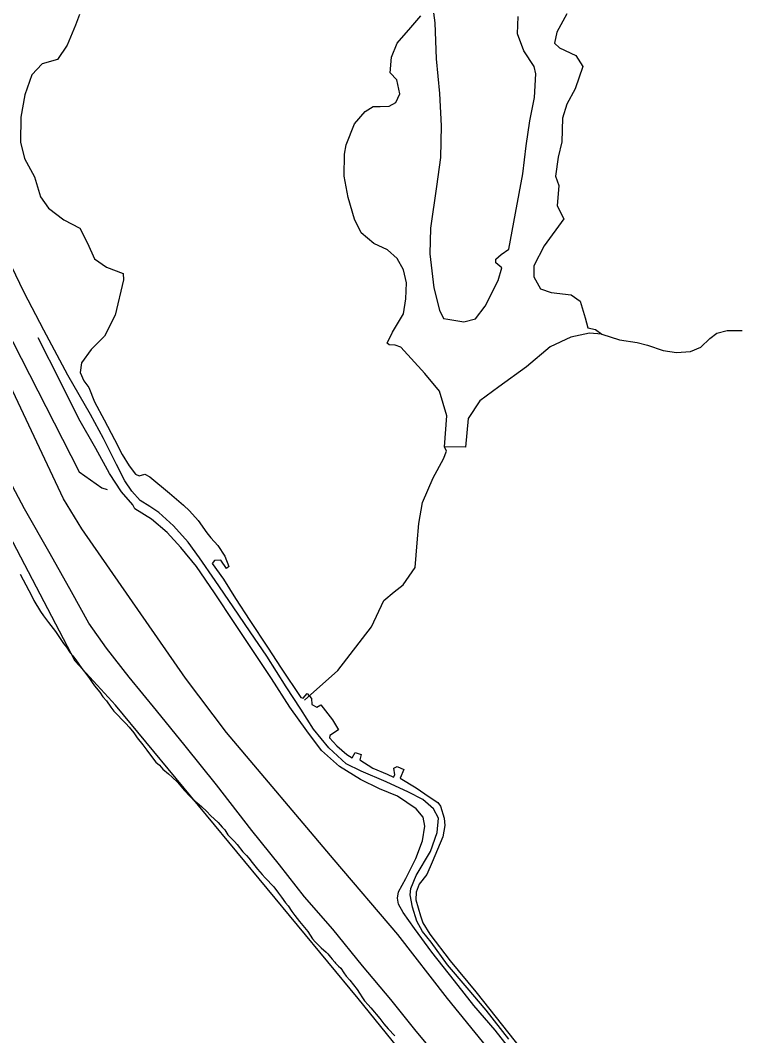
# Model space of a CAD drawing. Extents: x 3172231 to 3210228, y 940198 to 965780.
# Drawn here: x 3179606 to 3181068, y 948735 to 950801 of the extents above; entities that cross this region are included whole.
import ezdxf

# ---------------------------------------------------------------- set-up
doc = ezdxf.new("R2010")
doc.units = 0
for name, color, linetype in [('V-ROAD-CNTR', 7, 'Continuous'), ('V-SITE-VEGE', 7, 'Continuous'), ('V-TOPO-SHOR', 7, 'Continuous')]:
    doc.layers.add(name, color=color, linetype=linetype)

msp = doc.modelspace()

# ---------------------------------------------------------------- linework, layer by layer
at = {"layer": 'V-ROAD-CNTR'}
for points in [[(3180614.606, 948692.651), (3180572.48, 948746.223), (3180529.227, 948796.19), (3180489.596, 948846.716), (3180443.669, 948904.675), (3180407.991, 948953.223), (3180384.89, 948985.579), (3180375.938, 949002.448), (3180373.677, 949014.29), (3180375.526, 949027.286), (3180390.454, 949054.465), (3180410.617, 949095.321), (3180424.814, 949131.548), (3180429.043, 949161.273), (3180425.534, 949179.52), (3180411.884, 949196.447), (3180373.388, 949222.125), (3180337.171, 949237.407), (3180298.11, 949256.341), (3180255.645, 949282.672), (3180218.682, 949315.442), (3180188.8, 949354.876), (3180154.203, 949403.17), (3180116.96, 949461.501), (3180081.7, 949514.504), (3180042.055, 949573.47), (3180001.25, 949636.306), (3179964.188, 949689.694), (3179932.48, 949728.065), (3179904.656, 949758.67), (3179872.806, 949785.591), (3179838.952, 949806.63), (3179834.957, 949814.759), (3179811.542, 949841.452), (3179786.939, 949879.132), (3179759.361, 949929.385), (3179724.918, 949989.973), (3179687.529, 950065.547), (3179641.877, 950154.964)], [(3180004.959, 949245.503), (3179941.273, 949324.293), (3179882.782, 949396.299), (3179827.242, 949464.43), (3179780.943, 949523.203), (3179745.23, 949574.526), (3179709.906, 949637.724), (3179666.361, 949715.181), (3179614.24, 949807.146), (3179557.479, 949912.127), (3179507.961, 950001.059), (3179460.234, 950080.01)], [(3181069.016, 947934.252), (3181018.58, 947997.88), (3180973.911, 948052.674), (3180921.224, 948118.849), (3180865.076, 948186.386), (3180798.856, 948264.007), (3180745.921, 948329.344), (3180689.679, 948399.044), (3180642.291, 948456.871), (3180579.358, 948538.412), (3180523.666, 948604.024), (3180474.561, 948668.594), (3180411.428, 948743.657), (3180359.806, 948808.499), (3180301.991, 948877.016), (3180241.612, 948951.566), (3180184.243, 949017.438), (3180133.338, 949082.15), (3180076.744, 949152.331), (3180004.959, 949245.503)]]:
    msp.add_lwpolyline(points, dxfattribs=at)
at = {"layer": 'V-SITE-VEGE'}
for p, q in [((3179604.981, 949674.233), (3179622.909, 949641.017)), ((3179622.909, 949641.017), (3179626.724, 949632.962)), ((3179626.724, 949632.962), (3179633.173, 949620.508)), ((3179633.173, 949620.508), (3179646.582, 949598.027)), ((3179646.582, 949598.027), (3179653.064, 949588.977)), ((3179653.064, 949588.977), (3179662.904, 949575.52)), ((3179662.904, 949575.52), (3179677.32, 949557.159)), ((3179677.32, 949557.159), (3179693.389, 949533.194)), ((3179693.389, 949533.194), (3179699.393, 949525.364)), ((3179699.393, 949525.364), (3179707.309, 949513.873)), ((3179707.309, 949513.873), (3179712.601, 949507.745)), ((3179712.601, 949507.745), (3179718.602, 949499.428)), ((3179718.602, 949499.428), (3179723.404, 949493.065)), ((3179723.404, 949493.065), (3179730.841, 949482.061)), ((3179730.841, 949482.061), (3179736.368, 949475.204)), ((3179736.368, 949475.204), (3179745.015, 949463.947)), ((3179745.015, 949463.947), (3179750.284, 949455.392)), ((3179750.284, 949455.392), (3179756.772, 949447.069)), ((3179756.772, 949447.069), (3179767.59, 949433.847)), ((3179767.59, 949433.847), (3179773.58, 949424.557)), ((3179773.58, 949424.557), (3179780.795, 949415.987)), ((3179780.795, 949415.987), (3179789.913, 949403.023)), ((3179789.913, 949403.023), (3179796.164, 949395.431)), ((3179796.164, 949395.431), (3179805.312, 949385.869)), ((3179805.312, 949385.869), (3179811.085, 949379.256)), ((3179811.085, 949379.256), (3179820.238, 949369.935)), ((3179820.238, 949369.935), (3179826.978, 949362.827)), ((3179826.978, 949362.827), (3179836.835, 949350.829)), ((3179836.835, 949350.829), (3179843.308, 949341.048)), ((3179843.308, 949341.048), (3179855.326, 949326.358)), ((3179855.326, 949326.358), (3179863.494, 949315.589)), ((3179863.494, 949315.589), (3179874.53, 949299.935)), ((3179874.53, 949299.935), (3179881.747, 949291.605)), ((3179881.747, 949291.605), (3179888.979, 949284.976)), ((3179888.979, 949284.976), (3179895.958, 949277.38)), ((3179895.958, 949277.38), (3179907.046, 949267.314)), ((3179907.046, 949267.314), (3179914.522, 949260.685)), ((3179914.522, 949260.685), (3179925.607, 949250.375)), ((3179925.607, 949250.375), (3179929.218, 949246.455)), ((3179929.218, 949246.455), (3179940.038, 949233.475)), ((3179940.038, 949233.475), (3179949.907, 949222.936)), ((3179949.907, 949222.936), (3179956.653, 949216.313)), ((3179956.653, 949216.313), (3179974.743, 949201.08)), ((3179974.743, 949201.08), (3179985.343, 949190.774)), ((3179985.343, 949190.774), (3179993.05, 949182.928)), ((3179993.05, 949182.928), (3180008.23, 949168.451)), ((3180008.23, 949168.451), (3180016.899, 949159.38)), ((3180016.899, 949159.38), (3180021.706, 949153.503)), ((3180021.706, 949153.503), (3180028.419, 949143.478)), ((3180028.419, 949143.478), (3180033.232, 949138.087)), ((3180033.232, 949138.087), (3180041.42, 949129.75)), ((3180041.42, 949129.75), (3180047.199, 949124.108)), ((3180047.199, 949124.108), (3180058.734, 949109.176)), ((3180058.734, 949109.176), (3180066.198, 949101.571)), ((3180066.198, 949101.571), (3180071.009, 949095.941)), ((3180071.009, 949095.941), (3180077.977, 949087.129)), ((3180077.977, 949087.129), (3180088.307, 949073.667)), ((3180088.307, 949073.667), (3180097.932, 949063.128)), ((3180097.932, 949063.128), (3180104.433, 949056.266)), ((3180104.433, 949056.266), (3180121.761, 949037.393)), ((3180121.761, 949037.393), (3180131.368, 949024.667)), ((3180131.368, 949024.667), (3180137.369, 949016.35)), ((3180137.369, 949016.35), (3180145.776, 949005.338)), ((3180145.776, 949005.338), (3180151.061, 948998.727)), ((3180151.061, 948998.727), (3180158.49, 948987.236)), ((3180158.49, 948987.236), (3180164.257, 948979.65)), ((3180164.257, 948979.65), (3180174.11, 948967.165)), ((3180174.11, 948967.165), (3180190.692, 948946.599)), ((3180190.692, 948946.599), (3180200.764, 948931.682)), ((3180200.764, 948931.682), (3180206.058, 948925.802)), ((3180206.058, 948925.802), (3180213.525, 948918.2)), ((3180213.525, 948918.2), (3180218.342, 948913.538)), ((3180218.342, 948913.538), (3180228.23, 948904.943)), ((3180228.23, 948904.943), (3180231.845, 948901.504)), ((3180231.845, 948901.504), (3180236.885, 948894.412)), ((3180236.885, 948894.412), (3180240.737, 948890.247)), ((3180240.737, 948890.247), (3180245.783, 948884.123)), ((3180245.783, 948884.123), (3180247.469, 948882.407)), ((3180247.469, 948882.407), (3180253.736, 948876.519)), ((3180253.736, 948876.519), (3180258.067, 948871.86)), ((3180258.067, 948871.86), (3180264.545, 948862.566)), ((3180264.545, 948862.566), (3180268.86, 948855.965)), ((3180268.86, 948855.965), (3180276.807, 948847.63)), ((3180276.807, 948847.63), (3180291.464, 948829.026)), ((3180291.464, 948829.026), (3180296.013, 948821.448)), ((3180296.013, 948821.448), (3180302.243, 948811.671)), ((3180302.243, 948811.671), (3180306.322, 948805.801)), ((3180306.322, 948805.801), (3180313.537, 948797.472)), ((3180313.537, 948797.472), (3180319.317, 948791.344)), ((3180319.317, 948791.344), (3180337.591, 948769.787)), ((3180337.591, 948769.787), (3180346, 948759.021)), ((3180346, 948759.021), (3180354.901, 948748.732)), ((3180354.901, 948748.732), (3180367.898, 948734.76))]:
    msp.add_line(p, q, dxfattribs=at)
at = {"layer": 'V-TOPO-SHOR'}
for points in [[(3180443.905, 950836.682), (3180449.709, 950796.091), (3180452.554, 950722.848), (3180459.177, 950652.237), (3180462.329, 950586.134), (3180461.141, 950521.763), (3180452.74, 950462.906), (3180440.475, 950377.94), (3180439.276, 950325.673), (3180447.847, 950256.617), (3180458.935, 950211.376), (3180467.127, 950194.118), (3180476.073, 950192.828), (3180508.822, 950187.81), (3180532.473, 950193.649), (3180551.828, 950219.612), (3180578.436, 950271.287), (3180586.173, 950297.114), (3180573.683, 950307.635), (3180573.992, 950315.134), (3180584.965, 950324.234), (3180600.317, 950335.59), (3180613.565, 950408.685), (3180628.813, 950488.901), (3180635.62, 950545.598), (3180643.098, 950596.235), (3180652.488, 950644.313), (3180655.463, 950692.331), (3180651.969, 950707.246), (3180630.955, 950738.661), (3180618.081, 950773.872), (3180619.128, 950809.077)], [(3179702.099, 950078.75), (3179653.432, 950170.193), (3179613.347, 950246.913), (3179587.818, 950300.995), (3179558.868, 950351.114), (3179533.395, 950397.812), (3179495.882, 950464.71), (3179455.991, 950536.224), (3179428.347, 950597.222), (3179399.032, 950647.344), (3179375.316, 950687.614), (3179367.814, 950701.115), (3179366.426, 950708.025), (3179368.431, 950715.752), (3179387.68, 950730.098), (3179443.692, 950768.314), (3179498.739, 950806.902)], [(3179726.091, 950812.589), (3179718.034, 950791.487), (3179700.719, 950750.256), (3179681.095, 950721.271), (3179650.282, 950712.837), (3179629.143, 950690.4), (3179614.979, 950649.747), (3179606.58, 950604.08), (3179606.117, 950553.02), (3179614.166, 950519.789), (3179634.402, 950482.698), (3179646.375, 950441.686), (3179662.745, 950418.788), (3179694.474, 950394.783), (3179726.874, 950377.791), (3179742.451, 950347.517), (3179756.926, 950315.681), (3179781.096, 950298.763), (3179814.862, 950285.872), (3179815.835, 950272.915), (3179798.484, 950200.948), (3179777.037, 950158.063), (3179749.688, 950131.203), (3179730.081, 950103.912), (3179727.484, 950084.454), (3179734.832, 950067.445)], [(3180428.944, 950082.248), (3180380.198, 950136.213), (3180369.102, 950140.186), (3180356.398, 950140.663), (3180352.558, 950144.208), (3180363.654, 950166.738), (3180385.531, 950203.934), (3180390.888, 950234.14), (3180391.785, 950266.564), (3180386.1, 950293.602), (3180372.63, 950316.111), (3180352.945, 950333.957), (3180325.107, 950346.796), (3180299.892, 950368.565), (3180285.744, 950396.649), (3180273.311, 950440.206), (3180265.113, 950483.726), (3180265.399, 950528.62), (3180268.961, 950547.707), (3180286.047, 950590.392), (3180307.574, 950615.49), (3180324.003, 950625.628), (3180338.161, 950625.619), (3180356.439, 950626.06), (3180370.425, 950633.799), (3180378.328, 950651.275), (3180371.93, 950679.77), (3180358.872, 950694.412), (3180361.215, 950725.855), (3180373.212, 950754.547), (3180400.731, 950786.49), (3180420.793, 950810.267)], [(3180718.529, 950814.469), (3180698.344, 950777.018), (3180693.423, 950754.672), (3180703.499, 950745.022), (3180737, 950729.228), (3180751.078, 950707.076), (3180735.54, 950661.713), (3180718.558, 950630.524), (3180709.59, 950602.168), (3180708.183, 950553.773), (3180700.761, 950522.74), (3180694.961, 950483.703), (3180702.414, 950464.757), (3180698.408, 950423.285), (3180712.572, 950397.017), (3180672.501, 950341.957), (3180651.437, 950301.122)], [(3181588.647, 947512.832), (3181560.18, 947539.653), (3181373.426, 947741.634), (3181307.649, 947825.615), (3181156.488, 947997.191), (3181044.463, 948129.437), (3181016.004, 948159.825), (3180775.944, 948440.406), (3180635.487, 948613.739), (3180475.471, 948810.305), (3180374.141, 948940.741), (3180244.332, 949092.648), (3180025.619, 949351.776), (3179942.075, 949462.551), (3179885.21, 949544.726), (3179730.606, 949766.245), (3179693.305, 949826.972), (3179590.413, 950046.58), (3179494.588, 950239.42), (3179324.15, 950548.363), (3179238.963, 950716.21)], [(3181253.694, 947642.062), (3180432.247, 948639.209), (3180293.569, 948810.755), (3179799.27, 949407.62), (3179717.456, 949496.99), (3179582.557, 949754.128), (3179092.565, 950650.587), (3179040.55, 950691.741)], [(3179420.931, 950477.7), (3179725.542, 949882.176), (3179771.83, 949849.961), (3179782.521, 949846.368)], [(3180651.437, 950301.122), (3180651.115, 950278.979), (3180664.935, 950254.892), (3180686.284, 950247.075), (3180726.906, 950242.715), (3180745.788, 950229.714), (3180755.402, 950195.5), (3180761.388, 950174.996), (3180776.969, 950171.709), (3180789.468, 950162.278), (3180764.802, 950164.678), (3180726.846, 950156.066), (3180684.676, 950136.36)], [(3180789.468, 950162.278), (3180825.648, 950150.527), (3180861.302, 950145.089), (3180882.689, 950139.686), (3180914.763, 950128.907), (3180941.504, 950125.274), (3180970.042, 950126.987), (3180991.465, 950135.85), (3181009.342, 950153.64), (3181023.636, 950164.305), (3181045.049, 950169.602), (3181075.366, 950169.527)], [(3180684.676, 950136.36), (3180636.358, 950095.865), (3180579.802, 950055.077), (3180541.531, 950026.94), (3180517.225, 949990.516), (3180511.724, 949932.158), (3180469.048, 949933.168), (3180474.131, 949996.304), (3180458.784, 950046.578), (3180428.944, 950082.248)], [(3180600.411, 948727.367), (3180554.069, 948786.409), (3180515.188, 948832.284), (3180475.463, 948878.653), (3180442.281, 948925.304), (3180424.633, 948946.585), (3180412.915, 948967.55), (3180404.198, 948996.464), (3180399.424, 949021.216), (3180400.68, 949034.393), (3180411.657, 949060.519), (3180441.083, 949109.897), (3180454.512, 949147.975), (3180457.055, 949177.112), (3180446.885, 949196.121), (3180424.852, 949215.158), (3180395.996, 949230.528), (3180350.51, 949251.673), (3180299.707, 949273.37), (3180269.272, 949288.154), (3180233.848, 949320.31), (3180202.857, 949358.581), (3180176.739, 949399.213), (3180147.176, 949444.972), (3180107.531, 949507.317), (3180073.532, 949556.399), (3180039.073, 949607.544), (3180002.588, 949661.136), (3179970.36, 949706.927), (3179947.161, 949738.93), (3179917.684, 949772.341), (3179887.889, 949799.706), (3179869.523, 949811.797), (3179849.584, 949823.907), (3179832.509, 949842.64), (3179818.249, 949863.636), (3179801.238, 949897.015), (3179775.034, 949950.113), (3179748.412, 949998.86), (3179702.099, 950078.75)], [(3179734.832, 950067.445), (3179744.869, 950054.096), (3179756.844, 950024.535), (3179776.112, 949987.741), (3179797.401, 949948.139), (3179812.634, 949917.808), (3179826.984, 949894.27), (3179840.447, 949877.155), (3179847.794, 949874.28), (3179858.851, 949877.653), (3179869.433, 949872.195), (3179909.32, 949838.892), (3179937.697, 949814.331), (3179950.017, 949802.678), (3179968.046, 949782.966), (3179985.042, 949758.062), (3179993.628, 949747.787), (3180007.72, 949732.601), (3180021.968, 949710.636), (3180030.055, 949689.597), (3180025.408, 949685.782), (3180013.632, 949702.149), (3180000.918, 949701.824), (3179996.243, 949695.711), (3180018.963, 949664.077), (3180043.642, 949624.309), (3180072.619, 949580.013), (3180108.973, 949525.696), (3180136.879, 949482.864), (3180176.799, 949423.177), (3180181.503, 949421.786), (3180189.846, 949430.882), (3180198.8, 949421.086), (3180198.89, 949408.86), (3180209.112, 949403.649), (3180217.159, 949408.268), (3180241.104, 949377.709), (3180253.552, 949356.857), (3180235.498, 949345.705), (3180235.072, 949340.747), (3180250.367, 949324.943), (3180270.595, 949306.898), (3180281.529, 949300.467), (3180287.227, 949310.924), (3180299.4, 949306.779), (3180296.965, 949296.037), (3180323.022, 949279.371), (3180352.275, 949266.9), (3180365.391, 949260.685), (3180367.996, 949265.735), (3180366.345, 949278.949), (3180372.811, 949282.862), (3180386.287, 949276.52), (3180378.68, 949258.702), (3180411.477, 949239.048), (3180437.878, 949221.046), (3180456.009, 949209.442), (3180461.116, 949201.751), (3180468.923, 949177.569), (3180470.062, 949162.303), (3180465.905, 949139.601), (3180444.321, 949088.069), (3180433.112, 949062.913), (3180417.611, 949042.894), (3180411.352, 949026.512), (3180411.043, 949011.388), (3180420.683, 948978.949), (3180424.859, 948964.495), (3180439.573, 948941.193), (3180481.021, 948887.418), (3180532.751, 948823.832), (3180587.326, 948755.248), (3180633.437, 948697.177)], [(3180184.5, 949417.367), (3180252.418, 949477.834), (3180320.405, 949566.834), (3180345.505, 949620.273), (3180366.949, 949638.053), (3180384.818, 949652.276), (3180409.873, 949687.881), (3180413.563, 949737.806), (3180417.227, 949777.031), (3180424.466, 949819.814), (3180445.99, 949869.695), (3180467.487, 949908.876), (3180473.32, 949924.02), (3180469.048, 949933.168)]]:
    msp.add_lwpolyline(points, dxfattribs=at)

doc.saveas('drawing.dxf')
